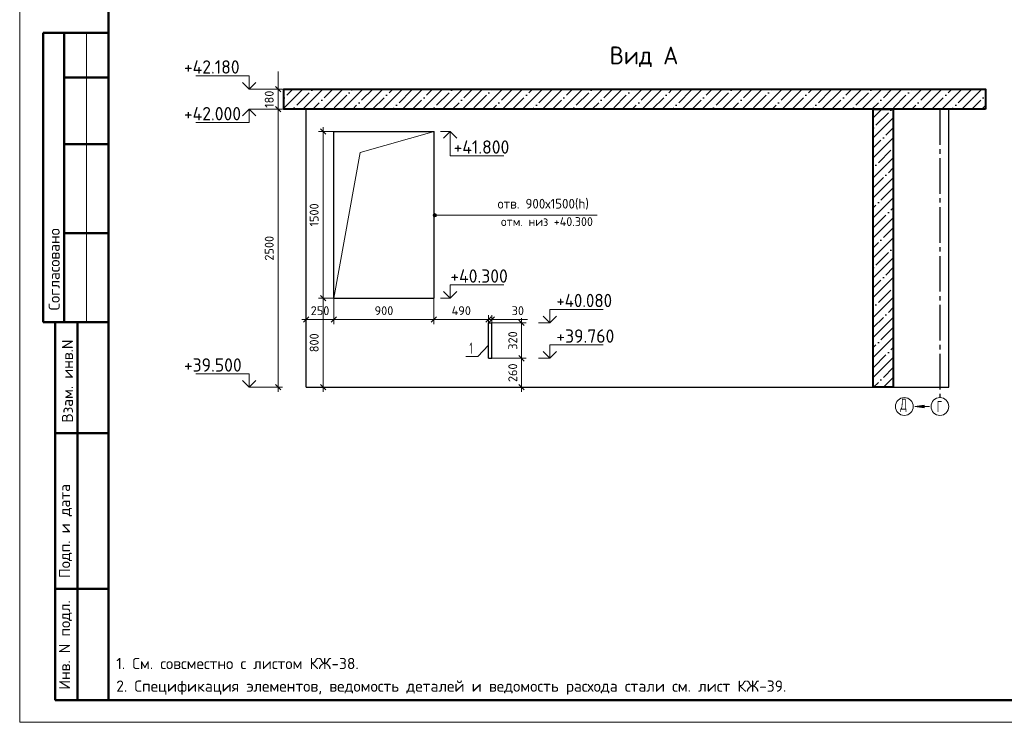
# Model space of a CAD drawing. Header units: millimetres. Extents: x -49773 to 2322955, y -3321 to 58485.
# Tile 515 of 580: x 1997755 to 2019893, y 6225 to 22022. Entities that reach past the tile are written whole.
import ezdxf

# ---------------------------------------------------------------- set-up
doc = ezdxf.new("R2010")
doc.units = ezdxf.units.MM
doc.header["$PDMODE"] = 65
doc.linetypes.add('______5', pattern=[1100, 800, -100, 100, -100])
for name, color, linetype, lineweight in [('Standard', 7, 'Continuous', 25), ('Высотная отметка (окна)', 7, 'Continuous', 13), ('Высотная отметка (отверстия)', 7, 'Continuous', 13), ('Высотная отметки_ общее', 7, 'Continuous', 13), ('Основная', 7, 'Continuous', 40), ('СПДС_РАЗМЕРЫ', 152, 'Continuous', 25), ('Стена_ общее', 7, 'Continuous', 35)]:
    doc.layers.add(name, color=color, linetype=linetype, lineweight=lineweight)
doc.layers.add('Осевая линия_ общее', color=7, linetype='______5', lineweight=13, true_color=0xa0a0a0)
doc.styles.add('ISOCPEUR', font='txt')
doc.dimstyles.new('__________2', dxfattribs={"dimtxt": 250, "dimasz": 200, "dimexe": 0, "dimexo": 0, "dimgap": 100, "dimtad": 1, "dimdec": 0, "dimrnd": 1, "dimzin": 12, "dimdsep": 46, "dimtxsty": 'ISOCPEUR', "dimblk": 'ALL_ML_STRICH', "dimblk1": 'ALL_ML_STRICH', "dimblk2": 'ALL_ML_STRICH', "dimsah": 1, "dimcen": 0, "dimclrd": 7, "dimclre": 7, "dimclrt": 7, "dimadec": 0, "dimazin": 0, "dimtfac": 1, "dimtdec": 0, "dimtmove": 1, "dimatfit": 3, "dimfxl": 0, "dimtzin": 0, "dimlwd": 0, "dimlwe": 13, "dimarcsym": 0})

# ---------------------------------------------------------------- blocks, each defined once
blk = doc.blocks.new('ALL_ML_STRICH')
at = {"color": 0, "linetype": 'ByBlock', "lineweight": -2}
for p, q in [((-1, 0), (0.5, 0)), ((-0.3, -0.3), (0.3, 0.3)), ((0, -0.5), (0, 0.5))]:
    blk.add_line(p, q, dxfattribs=at)
blk = doc.blocks.new('*D197')
at = {"layer": 'Defpoints', "color": 0}
for p in [(2004820, 15758), (2004576, 13758), (2004820, 13758)]:
    blk.add_point(p, dxfattribs=at)
at = {"layer": 'СПДС_РАЗМЕРЫ', "color": 7, "lineweight": 13}
for p, q in [((2004820, 15758), (2004576, 15758)), ((2004820, 13758), (2004576, 13758))]:
    blk.add_line(p, q, dxfattribs=at)
at = {"layer": 'СПДС_РАЗМЕРЫ', "color": 7, "lineweight": 0}
blk.add_line((2004576, 15558), (2004576, 13958), dxfattribs=at)
at = {"layer": 'СПДС_РАЗМЕРЫ', "color": 7, "lineweight": 0, "xscale": 200, "yscale": 200, "zscale": 200}
for p, rotation in [((2004576, 15758), 90), ((2004576, 13758), 270)]:
    blk.add_blockref('ALL_ML_STRICH', p, dxfattribs=dict(at, rotation=rotation))
at = {"layer": 'СПДС_РАЗМЕРЫ', "color": 7, "insert": (2004376, 14758), "char_height": 200, "attachment_point": 5, "rotation": 90, "style": 'ISOCPEUR'}
blk.add_mtext('800', dxfattribs=at)
blk = doc.blocks.new('*D200')
at = {"layer": 'Defpoints', "color": 0}
for p in [(2004575, 19508), (2004820, 19508), (2004820, 15758)]:
    blk.add_point(p, dxfattribs=at)
at = {"layer": 'СПДС_РАЗМЕРЫ', "color": 7, "lineweight": 13}
for p, q in [((2004820, 19508), (2004575, 19508)), ((2004820, 15758), (2004575, 15758))]:
    blk.add_line(p, q, dxfattribs=at)
at = {"layer": 'СПДС_РАЗМЕРЫ', "color": 7, "lineweight": 0}
blk.add_line((2004575, 15958), (2004575, 19308), dxfattribs=at)
at = {"layer": 'СПДС_РАЗМЕРЫ', "color": 7, "lineweight": 0, "xscale": 200, "yscale": 200, "zscale": 200}
for p, rotation in [((2004575, 19508), 90), ((2004575, 15758), 270)]:
    blk.add_blockref('ALL_ML_STRICH', p, dxfattribs=dict(at, rotation=rotation))
at = {"layer": 'СПДС_РАЗМЕРЫ', "color": 7, "insert": (2004375, 17633), "char_height": 200, "attachment_point": 5, "rotation": 90, "style": 'ISOCPEUR'}
blk.add_mtext('1500', dxfattribs=at)
blk = doc.blocks.new('*D201')
at = {"layer": 'Defpoints', "color": 0}
for p in [(2008370, 14408), (2008370, 13758), (2009041, 13758)]:
    blk.add_point(p, dxfattribs=at)
at = {"layer": 'СПДС_РАЗМЕРЫ', "color": 7, "lineweight": 13}
for p, q in [((2008370, 14408), (2009041, 14408)), ((2008370, 13758), (2009041, 13758))]:
    blk.add_line(p, q, dxfattribs=at)
at = {"layer": 'СПДС_РАЗМЕРЫ', "color": 7, "lineweight": 0}
blk.add_line((2009041, 14208), (2009041, 13958), dxfattribs=at)
at = {"layer": 'СПДС_РАЗМЕРЫ', "color": 7, "lineweight": 0, "xscale": 200, "yscale": 200, "zscale": 200}
for p, rotation in [((2009041, 14408), 90), ((2009041, 13758), 270)]:
    blk.add_blockref('ALL_ML_STRICH', p, dxfattribs=dict(at, rotation=rotation))
at = {"layer": 'СПДС_РАЗМЕРЫ', "color": 7, "insert": (2008841, 14083), "char_height": 200, "attachment_point": 5, "rotation": 90, "style": 'ISOCPEUR'}
blk.add_mtext('260', dxfattribs=at)
blk = doc.blocks.new('*D202')
at = {"layer": 'Defpoints', "color": 0}
for p in [(2008370, 15208), (2009041, 15208), (2008370, 14408)]:
    blk.add_point(p, dxfattribs=at)
at = {"layer": 'СПДС_РАЗМЕРЫ', "color": 7, "lineweight": 13}
for p, q in [((2008370, 15208), (2009041, 15208)), ((2008370, 14408), (2009041, 14408))]:
    blk.add_line(p, q, dxfattribs=at)
at = {"layer": 'СПДС_РАЗМЕРЫ', "color": 7, "lineweight": 0}
blk.add_line((2009041, 14608), (2009041, 15008), dxfattribs=at)
at = {"layer": 'СПДС_РАЗМЕРЫ', "color": 7, "lineweight": 0, "xscale": 200, "yscale": 200, "zscale": 200}
for p, rotation in [((2009041, 15208), 90), ((2009041, 14408), 270)]:
    blk.add_blockref('ALL_ML_STRICH', p, dxfattribs=dict(at, rotation=rotation))
at = {"layer": 'СПДС_РАЗМЕРЫ', "color": 7, "insert": (2008841, 14808), "char_height": 200, "attachment_point": 5, "rotation": 90, "style": 'ISOCPEUR'}
blk.add_mtext('320', dxfattribs=at)
blk = doc.blocks.new('*D203')
at = {"layer": 'Defpoints', "color": 0}
for p in [(2004820, 15808), (2007070, 15808), (2007070, 15279)]:
    blk.add_point(p, dxfattribs=at)
at = {"layer": 'СПДС_РАЗМЕРЫ', "color": 7, "lineweight": 13}
for p, q in [((2004820, 15808), (2004820, 15279)), ((2007070, 15808), (2007070, 15279))]:
    blk.add_line(p, q, dxfattribs=at)
at = {"layer": 'СПДС_РАЗМЕРЫ', "color": 7, "lineweight": 0}
blk.add_line((2005020, 15279), (2006870, 15279), dxfattribs=at)
at = {"layer": 'СПДС_РАЗМЕРЫ', "color": 7, "lineweight": 0, "xscale": 200, "yscale": 200, "zscale": 200, "rotation": 180}
blk.add_blockref('ALL_ML_STRICH', (2004820, 15279), dxfattribs=at)
at = {"layer": 'СПДС_РАЗМЕРЫ', "color": 7, "lineweight": 0, "xscale": 200, "yscale": 200, "zscale": 200}
blk.add_blockref('ALL_ML_STRICH', (2007070, 15279), dxfattribs=at)
at = {"layer": 'СПДС_РАЗМЕРЫ', "color": 7, "insert": (2005945, 15479), "char_height": 200, "attachment_point": 5, "style": 'ISOCPEUR'}
blk.add_mtext('900', dxfattribs=at)
blk = doc.blocks.new('*D206')
at = {"layer": 'Defpoints', "color": 0}
for p in [(2004195, 15808), (2004820, 15808), (2004195, 15279)]:
    blk.add_point(p, dxfattribs=at)
at = {"layer": 'СПДС_РАЗМЕРЫ', "color": 7, "lineweight": 13}
for p, q in [((2004195, 15808), (2004195, 15279)), ((2004820, 15808), (2004820, 15279))]:
    blk.add_line(p, q, dxfattribs=at)
at = {"layer": 'СПДС_РАЗМЕРЫ', "color": 7, "lineweight": 0}
blk.add_line((2004620, 15279), (2004395, 15279), dxfattribs=at)
at = {"layer": 'СПДС_РАЗМЕРЫ', "color": 7, "lineweight": 0, "xscale": 200, "yscale": 200, "zscale": 200, "rotation": 180}
blk.add_blockref('ALL_ML_STRICH', (2004195, 15279), dxfattribs=at)
at = {"layer": 'СПДС_РАЗМЕРЫ', "color": 7, "lineweight": 0, "xscale": 200, "yscale": 200, "zscale": 200}
blk.add_blockref('ALL_ML_STRICH', (2004820, 15279), dxfattribs=at)
at = {"layer": 'СПДС_РАЗМЕРЫ', "color": 7, "insert": (2004508, 15479), "char_height": 200, "attachment_point": 5, "style": 'ISOCPEUR'}
blk.add_mtext('250', dxfattribs=at)
blk = doc.blocks.new('*D207')
at = {"layer": 'Defpoints', "color": 0}
for p in [(2008370, 15279), (2008295, 15208), (2008370, 15208)]:
    blk.add_point(p, dxfattribs=at)
at = {"layer": 'СПДС_РАЗМЕРЫ', "color": 7, "lineweight": 0}
for p, q in [((2008095, 15279), (2007895, 15279)), ((2008295, 15279), (2008370, 15279)), ((2008370, 15279), (2009175, 15279)), ((2008570, 15279), (2008770, 15279))]:
    blk.add_line(p, q, dxfattribs=at)
at = {"layer": 'СПДС_РАЗМЕРЫ', "color": 7, "lineweight": 13}
for p, q in [((2008295, 15208), (2008295, 15279)), ((2008370, 15208), (2008370, 15279))]:
    blk.add_line(p, q, dxfattribs=at)
at = {"layer": 'СПДС_РАЗМЕРЫ', "color": 7, "lineweight": 0, "xscale": 200, "yscale": 200, "zscale": 200}
blk.add_blockref('ALL_ML_STRICH', (2008295, 15279), dxfattribs=at)
at = {"layer": 'СПДС_РАЗМЕРЫ', "color": 7, "lineweight": 0, "xscale": 200, "yscale": 200, "zscale": 200, "rotation": 180}
blk.add_blockref('ALL_ML_STRICH', (2008370, 15279), dxfattribs=at)
at = {"layer": 'СПДС_РАЗМЕРЫ', "color": 7, "insert": (2008955, 15479), "char_height": 200, "attachment_point": 5, "style": 'ISOCPEUR'}
blk.add_mtext('30', dxfattribs=at)
blk = doc.blocks.new('*D208')
at = {"layer": 'Defpoints', "color": 0}
for p in [(2007070, 15808), (2007070, 15279), (2008295, 15208)]:
    blk.add_point(p, dxfattribs=at)
at = {"layer": 'СПДС_РАЗМЕРЫ', "color": 7, "lineweight": 13}
for p, q in [((2007070, 15808), (2007070, 15279)), ((2008295, 15208), (2008295, 15279))]:
    blk.add_line(p, q, dxfattribs=at)
at = {"layer": 'СПДС_РАЗМЕРЫ', "color": 7, "lineweight": 0}
blk.add_line((2008095, 15279), (2007270, 15279), dxfattribs=at)
at = {"layer": 'СПДС_РАЗМЕРЫ', "color": 7, "lineweight": 0, "xscale": 200, "yscale": 200, "zscale": 200, "rotation": 180}
blk.add_blockref('ALL_ML_STRICH', (2007070, 15279), dxfattribs=at)
at = {"layer": 'СПДС_РАЗМЕРЫ', "color": 7, "lineweight": 0, "xscale": 200, "yscale": 200, "zscale": 200}
blk.add_blockref('ALL_ML_STRICH', (2008295, 15279), dxfattribs=at)
at = {"layer": 'СПДС_РАЗМЕРЫ', "color": 7, "insert": (2007683, 15479), "char_height": 200, "attachment_point": 5, "style": 'ISOCPEUR'}
blk.add_mtext('490', dxfattribs=at)
blk = doc.blocks.new('*D210')
at = {"layer": 'Defpoints', "color": 0}
for p in [(2003137, 20008), (2003137, 13758), (2003565, 13758)]:
    blk.add_point(p, dxfattribs=at)
at = {"layer": 'СПДС_РАЗМЕРЫ', "color": 7, "lineweight": 13}
for p, q in [((2003137, 20008), (2003565, 20008)), ((2003137, 13758), (2003565, 13758))]:
    blk.add_line(p, q, dxfattribs=at)
at = {"layer": 'СПДС_РАЗМЕРЫ', "color": 7, "lineweight": 0}
blk.add_line((2003565, 19808), (2003565, 13958), dxfattribs=at)
at = {"layer": 'СПДС_РАЗМЕРЫ', "color": 7, "lineweight": 0, "xscale": 200, "yscale": 200, "zscale": 200}
for p, rotation in [((2003565, 20008), 90), ((2003565, 13758), 270)]:
    blk.add_blockref('ALL_ML_STRICH', p, dxfattribs=dict(at, rotation=rotation))
at = {"layer": 'СПДС_РАЗМЕРЫ', "color": 7, "insert": (2003365, 16883), "char_height": 200, "attachment_point": 5, "rotation": 90, "style": 'ISOCPEUR'}
blk.add_mtext('2500', dxfattribs=at)
blk = doc.blocks.new('*D211')
at = {"layer": 'Defpoints', "color": 0}
for p in [(2003137, 20458), (2003137, 20008), (2003565, 20008)]:
    blk.add_point(p, dxfattribs=at)
at = {"layer": 'СПДС_РАЗМЕРЫ', "color": 7, "lineweight": 0}
for p, q in [((2003565, 20658), (2003565, 20858)), ((2003565, 20458), (2003565, 20008)), ((2003565, 19808), (2003565, 19608))]:
    blk.add_line(p, q, dxfattribs=at)
at = {"layer": 'СПДС_РАЗМЕРЫ', "color": 7, "lineweight": 13}
for p, q in [((2003137, 20458), (2003565, 20458)), ((2003137, 20008), (2003565, 20008))]:
    blk.add_line(p, q, dxfattribs=at)
at = {"layer": 'СПДС_РАЗМЕРЫ', "color": 7, "lineweight": 0, "xscale": 200, "yscale": 200, "zscale": 200}
for p, rotation in [((2003565, 20458), 270), ((2003565, 20008), 90)]:
    blk.add_blockref('ALL_ML_STRICH', p, dxfattribs=dict(at, rotation=rotation))
at = {"layer": 'СПДС_РАЗМЕРЫ', "color": 7, "insert": (2003365, 20233), "char_height": 200, "attachment_point": 5, "rotation": 90, "style": 'ISOCPEUR'}
blk.add_mtext('180', dxfattribs=at)

msp = doc.modelspace()

# ---------------------------------------------------------------- hatches: boundary and pattern name
h = msp.add_hatch()
h.set_pattern_fill('ANSI35', color=254, scale=50)
h.set_pattern_definition([(45, (704821.43, 83015.32), (-224.5064, 224.5064), []), (45, (705045.94, 83015.32), (-224.5064, 224.5064), [396.875, -79.375, 0, -79.375])])
h.paths.add_polyline_path([(2003695.4, 20008.4), (2003695.4, 20458.4), (2019470.4, 20458.4), (2019470.4, 20008.4), (2017395.4, 20008.4), (2016945.4, 20008.4)])
edge = h.paths.add_edge_path()
edge.add_line((2017395.4, 13758.4), (2016945.4, 13758.4))
edge.add_line((2016945.4, 13758.4), (2016945.4, 20008.4))
edge.add_line((2017395.4, 20008.4), (2016945.4, 20008.4))
edge.add_line((2017395.4, 20008.4), (2017395.4, 13758.4))
at = {"layer": 'Высотная отметка (окна)', "linetype": 'Continuous', "lineweight": 13, "transparency": 33554687}
for points in [[(2007056.9, 17606.4), (2007056.9, 17643.9), (2007051.6, 17625.1)], [(2007056.9, 17643.9), (2007070.4, 17592.9), (2007070.4, 17657.4)], [(2007056.9, 17643.9), (2007056.9, 17606.4), (2007070.4, 17592.9)], [(2007070.4, 17657.4), (2007089.1, 17587.6), (2007089.1, 17662.6)], [(2007070.4, 17657.4), (2007070.4, 17592.9), (2007089.1, 17587.6)], [(2007089.1, 17662.6), (2007089.1, 17587.6), (2007107.9, 17592.9)], [(2007089.1, 17662.6), (2007107.9, 17592.9), (2007107.9, 17657.4)], [(2007107.9, 17657.4), (2007107.9, 17592.9), (2007121.4, 17606.4)], [(2007107.9, 17657.4), (2007121.4, 17606.4), (2007121.4, 17643.9)], [(2007121.4, 17643.9), (2007121.4, 17606.4), (2007126.6, 17625.1)]]:
    msp.add_hatch(color=7, dxfattribs=at).paths.add_polyline_path(points)
at = {"layer": 'Осевая линия_ общее', "linetype": 'Continuous', "lineweight": 13, "transparency": 33554687}
msp.add_hatch(color=7, dxfattribs=at).paths.add_polyline_path([(2018088.7, 13355.1), (2017878.7, 13325.1), (2018088.7, 13295.1)])

# ---------------------------------------------------------------- linework, layer by layer
for p, q in [((2004195.4, 13758.4), (2004195.4, 20008.4)), ((2018645.4, 13758.4), (2018645.4, 20008.4)), ((2004820.4, 15758.4), (2004820.4, 19508.4)), ((2004820.4, 19508.4), (2007070.4, 19508.4)), ((2007070.4, 15758.4), (2007070.4, 19508.4)), ((2004820.4, 15758.4), (2007070.4, 15758.4)), ((2008295.4, 15208.4), (2008370.4, 15208.4)), ((2008295.4, 14408.4), (2008295.4, 15208.4)), ((2008370.4, 14408.4), (2008370.4, 15208.4)), ((2008295.4, 14408.4), (2008370.4, 14408.4))]:
    msp.add_line(p, q)
at = {"layer": 'Standard', "color": 7, "linetype": 'Continuous', "lineweight": 50, "transparency": 33554687}
for p, q in [((1999754.9, 21724.7), (1998281.8, 21724.7)), ((1998281.8, 21724.7), (1998281.8, 15224.7)), ((1998281.8, 21724.7), (1998281.8, 15224.7)), ((1998754.9, 21724.7), (1998754.9, 15224.7)), ((1999754.9, 20724.7), (1998754.9, 20724.7)), ((1999754.9, 19224.7), (1998754.9, 19224.7)), ((1999754.9, 17224.7), (1998754.9, 17224.7)), ((1998281.8, 15224.7), (1999754.9, 15224.7)), ((1998554.9, 6724.7), (1998554.9, 15224.7)), ((1998554.9, 6724.7), (1998554.9, 15224.7)), ((1999054.9, 6724.7), (1999054.9, 15224.7)), ((1998554.9, 12724.7), (1999754.9, 12724.7)), ((1998554.9, 9224.7), (1999754.9, 9224.7)), ((1999754.9, 6724.7), (1998554.9, 6724.7))]:
    msp.add_line(p, q, dxfattribs=at)
at = {"layer": 'Standard', "color": 7, "linetype": 'Continuous', "lineweight": 13, "transparency": 33554687}
msp.add_line((1999254.9, 21724.7), (1999254.9, 15224.7), dxfattribs=at)
msp.add_lwpolyline([(1997754.9, 6224.7), (2039754.9, 6224.7), (2039754.9, 35924.7), (1997754.9, 35924.7), (1997754.9, 6224.7)], close=True, dxfattribs=at)
at = {"layer": 'Standard', "color": 7, "linetype": 'Continuous', "lineweight": 50, "transparency": 33554687}
msp.add_lwpolyline([(1999754.9, 35424.7), (2039254.9, 35424.7), (2039254.9, 6724.7), (1999754.9, 6724.7), (1999754.9, 35424.7)], close=True, dxfattribs=at)
at = {"layer": 'Высотная отметка (окна)', "color": 7, "linetype": 'Continuous', "lineweight": 13, "transparency": 33554687}
for p, q in [((2007051.6, 17625.1), (2007051.6, 17625.1)), ((2007089.1, 17662.6), (2007089.1, 17662.6)), ((2007089.1, 17625.1), (2010735.8, 17625.1)), ((2007089.1, 17587.6), (2007089.1, 17587.6)), ((2007126.6, 17625.1), (2007126.6, 17625.1))]:
    msp.add_line(p, q, dxfattribs=at)
msp.add_circle((2007089.1, 17625.1), 37.5, dxfattribs=at)
at = {"layer": 'Высотная отметка (отверстия)', "color": 7, "linetype": 'Continuous', "lineweight": 13, "transparency": 33554687}
msp.add_lwpolyline([(2008295.4, 14702), (2008054.9, 14451.9), (2007784.9, 14451.9)], dxfattribs=at)
at = {"layer": 'Высотная отметки_ общее', "color": 7, "linetype": 'Continuous', "lineweight": 13, "transparency": 33554687}
for p, q in [((2002916.5, 20758.4), (2001716.5, 20758.4)), ((2002916.5, 20458.4), (2002766.6, 20608.4)), ((2002916.5, 20458.4), (2002916.5, 20758.4)), ((2002916.5, 20458.4), (2003066.6, 20608.4)), ((2002916.5, 20458.4), (2002916.5, 20458.4)), ((2002916.5, 20458.4), (2002916.5, 20458.4)), ((2002916.5, 20458.4), (2003137, 20458.4)), ((2002916.5, 20458.4), (2002916.5, 20458.4)), ((2002916.5, 20458.4), (2002916.5, 20458.4)), ((2002916.5, 20008.4), (2002766.6, 19858.4)), ((2002916.5, 20008.4), (2003066.6, 19858.4)), ((2002916.5, 20008.4), (2002916.5, 19708.4)), ((2002916.5, 20008.4), (2002916.5, 20008.4)), ((2002916.5, 20008.4), (2002916.5, 20008.4)), ((2002916.5, 20008.4), (2003137, 20008.4)), ((2002916.5, 20008.4), (2002916.5, 20008.4)), ((2002916.5, 20008.4), (2002916.5, 20008.4)), ((2002916.5, 19708.4), (2001716.5, 19708.4)), ((2007437.3, 19508.4), (2007216.9, 19508.4)), ((2007437.3, 19508.4), (2007287.3, 19358.4)), ((2007437.3, 19508.4), (2007587.3, 19358.4)), ((2007437.3, 19508.4), (2007437.3, 18963.4)), ((2007437.3, 19508.4), (2007437.3, 19508.4)), ((2007437.3, 19508.4), (2007437.3, 19508.4)), ((2007437.3, 19508.4), (2007437.3, 19508.4)), ((2007437.3, 19508.4), (2007437.3, 19508.4)), ((2007437.3, 18963.4), (2008637.3, 18963.4)), ((2007437.3, 15758.4), (2007437.3, 16058.4)), ((2007437.3, 16058.4), (2008637.3, 16058.4)), ((2007437.3, 15758.4), (2007216.9, 15758.4)), ((2007437.3, 15758.4), (2007287.3, 15908.4)), ((2007437.3, 15758.4), (2007587.3, 15908.4)), ((2007437.3, 15758.4), (2007437.3, 15758.4)), ((2007437.3, 15758.4), (2007437.3, 15758.4)), ((2007437.3, 15758.4), (2007437.3, 15758.4)), ((2007437.3, 15758.4), (2007437.3, 15758.4)), ((2009671.1, 15208.4), (2009671.1, 15508.4)), ((2009671.1, 15508.4), (2010871.1, 15508.4)), ((2009671.1, 15208.4), (2009521.1, 15358.4)), ((2009671.1, 15208.4), (2009821.1, 15358.4)), ((2009671.1, 15208.4), (2009421.7, 15208.4)), ((2009671.1, 15208.4), (2009671.1, 15208.4)), ((2009671.1, 15208.4), (2009671.1, 15208.4)), ((2009671.1, 15208.4), (2009671.1, 15208.4)), ((2009671.1, 15208.4), (2009671.1, 15208.4)), ((2009671.1, 14408.4), (2009671.1, 14708.4)), ((2009671.1, 14708.4), (2010871.1, 14708.4)), ((2009671.1, 14408.4), (2009421.7, 14408.4)), ((2009671.1, 14408.4), (2009521.1, 14558.4)), ((2009671.1, 14408.4), (2009821.1, 14558.4)), ((2009671.1, 14408.4), (2009671.1, 14408.4)), ((2009671.1, 14408.4), (2009671.1, 14408.4)), ((2009671.1, 14408.4), (2009671.1, 14408.4)), ((2009671.1, 14408.4), (2009671.1, 14408.4)), ((2002916.5, 14058.4), (2001716.5, 14058.4)), ((2002916.5, 13758.4), (2002916.5, 14058.4)), ((2002916.5, 13758.4), (2002766.6, 13908.4)), ((2002916.5, 13758.4), (2003066.6, 13908.4)), ((2002916.5, 13758.4), (2002916.5, 13758.4)), ((2002916.5, 13758.4), (2002916.5, 13758.4)), ((2002916.5, 13758.4), (2003137, 13758.4)), ((2002916.5, 13758.4), (2002916.5, 13758.4)), ((2002916.5, 13758.4), (2002916.5, 13758.4))]:
    msp.add_line(p, q, dxfattribs=at)
at = {"layer": 'Осевая линия_ общее', "color": 253, "linetype": '______5', "lineweight": -3, "true_color": 0xa0a0a0, "transparency": 33554687}
msp.add_line((2018445.4, 20008.4), (2018445.4, 13525.1), dxfattribs=at)
at = {"layer": 'Осевая линия_ общее', "color": 7, "linetype": 'Continuous', "lineweight": 13, "transparency": 33554687}
for p, q in [((2018088.7, 13355.1), (2017878.7, 13325.1)), ((2018212, 13325.1), (2017878.7, 13325.1)), ((2017878.7, 13325.1), (2017878.7, 13325.1)), ((2017878.7, 13325.1), (2017878.7, 13325.1)), ((2017878.7, 13325.1), (2017878.7, 13325.1)), ((2017878.7, 13325.1), (2018088.7, 13295.1)), ((2018088.7, 13295.1), (2018088.7, 13355.1)), ((2018088.7, 13325.1), (2018103.7, 13325.1))]:
    msp.add_line(p, q, dxfattribs=at)
msp.add_lwpolyline([(2004820.4, 15758.4), (2005409.6, 19032.4), (2007070.4, 19508.4)], dxfattribs=at)
for centre in [(2017645.4, 13325.1), (2018445.4, 13325.1)]:
    msp.add_circle(centre, 200, dxfattribs=at)
at = {"layer": 'Основная'}
for points in [[(2019470.4, 20008.4), (2003695.4, 20008.4), (2003695.4, 20458.4), (2019470.4, 20458.4)], [(2016945.4, 20008.4), (2017395.4, 20008.4), (2017395.4, 13758.4), (2016945.4, 13758.4)]]:
    msp.add_lwpolyline(points, close=True, dxfattribs=at)
at = {"layer": 'Стена_ общее', "color": 7, "linetype": 'Continuous', "lineweight": 25, "transparency": 33554687}
for p, q in [((2004195.4, 20008.4), (2018645.4, 20008.4)), ((2004195.4, 13758.4), (2018645.4, 13758.4))]:
    msp.add_line(p, q, dxfattribs=at)

# ---------------------------------------------------------------- texts
at = {"layer": 'Standard', "color": 7, "linetype": 'Continuous', "lineweight": 35, "transparency": 33554687, "insert": (2011019.2, 20955.3), "char_height": 400, "width": 1669.081, "attachment_point": 7, "style": 'ISOCPEUR'}
msp.add_mtext('\\W0.95;Вид А', dxfattribs=at)
at = {"layer": 'Standard', "color": 7, "linetype": 'Continuous', "lineweight": 50, "transparency": 33554687, "char_height": 250, "attachment_point": 7, "rotation": 90, "style": 'ISOCPEUR'}
for s, insert, width in [('\\A1;{\\fISOCPEUR|i0|b0;\\H250.000000;\\W1.000000;\\C7;Согласовано}\\P', (1998654.9, 15486.1), 2071.875), ('\\A1;{\\fISOCPEUR|i0|b0;\\H250.000000;\\W1.000000;\\C7;Взам. инв.N}\\P', (1998952.9, 12960.6), 1909.099), ('\\A1;{\\fISOCPEUR|i0|b0;\\H250.000000;\\W1.000000;\\C7;Подп. и дата}\\P', (1998929.3, 9466.8), 2197.059), ('\\A1;{\\fISOCPEUR|i0|b0;\\H250.000000;\\W1.000000;\\C7;Инв. N подл.}\\P', (1998929.3, 6958.7), 2021.795)]:
    msp.add_mtext(s, dxfattribs=dict(at, insert=insert, width=width))
at = {"layer": 'Standard', "color": 7, "linetype": 'Continuous', "lineweight": 25, "transparency": 33554687, "char_height": 250, "attachment_point": 7, "style": 'ISOCPEUR'}
for s, insert, width in [('\\W0.65;Д', (2017555.4, 13200.1), 261.763), ('\\W0.62;Г', (2018375.4, 13200.1), 217.601)]:
    msp.add_mtext(s, dxfattribs=dict(at, insert=insert, width=width))
at = {"layer": 'Standard', "color": 7, "linetype": 'Continuous', "lineweight": 25, "transparency": 33554687, "insert": (1999926.5, 7673.2), "char_height": 252.9768, "width": 15233.633, "attachment_point": 1, "line_spacing_factor": 1.204819}
msp.add_mtext('\\A1;{\\fISOCPEUR|i0|b0;\\H252.976847;\\W1.000000;\\C7;1. См. совсместно с листом КЖ-38.}\\P{\\fISOCPEUR|i0|b0;\\H252.976847;\\W1.000000;\\C7;2. Спецификация элементов, ведомость деталей и ведомость расхода стали см. лист КЖ-39.}\\P', dxfattribs=at)
at = {"layer": 'Высотная отметка (окна)', "color": 7, "linetype": 'Continuous', "lineweight": 25, "transparency": 33554687, "insert": (2008500.3, 17752.8), "char_height": 220, "width": 2326.361, "attachment_point": 7, "style": 'ISOCPEUR'}
msp.add_mtext('{\\W0.9600;отв. 900х1500(h)}', dxfattribs=at)
at = {"layer": 'Высотная отметка (окна)', "color": 7, "linetype": 'Continuous', "lineweight": 18, "transparency": 33554687, "insert": (2008577.1, 17382.2), "char_height": 200, "width": 2206.796, "attachment_point": 7, "style": 'ISOCPEUR'}
msp.add_mtext('{\\W0.9800;отм. низ +40.300}', dxfattribs=at)
at = {"layer": 'Высотная отметка (отверстия)', "color": 7, "linetype": 'Continuous', "lineweight": 25, "transparency": 33554687, "insert": (2007867.4, 14511.9), "char_height": 250, "width": 194.435, "attachment_point": 7, "style": 'ISOCPEUR'}
msp.add_mtext('\\W0.56;1', dxfattribs=at)
at = {"layer": 'Высотная отметки_ общее', "color": 7, "linetype": 'Continuous', "lineweight": 25, "transparency": 33554687, "char_height": 300, "attachment_point": 7, "style": 'ISOCPEUR'}
for s, insert, width in [('{\\W0.9600;+42.180}', (2001446.6, 20808.4), 1492.381), ('{\\W0.9600;+42.000}', (2001446.6, 19758.4), 1492.381), ('{\\W0.9600;+41.800}', (2007510.1, 19008.6), 1492.381), ('{\\W0.9600;+40.300}', (2007437.7, 16108.4), 1492.381), ('{\\W0.9200;+40.080}', (2009821.1, 15558.4), 1456.511), ('{\\W0.9600;+39.760}', (2009821.1, 14758.4), 1492.381), ('{\\W0.9600;+39.500}', (2001446.6, 14108.4), 1492.381)]:
    msp.add_mtext(s, dxfattribs=dict(at, insert=insert, width=width))

# ---------------------------------------------------------------- dimensions: what is measured, and where the dimension line sits
at = {"layer": 'СПДС_РАЗМЕРЫ'}
for base, p1, p2, picture, middle in [((2003565.3, 20008.4), (2003137, 20458.4), (2003137, 20008.4), '*D211', (2003565.3, 20233.4)), ((2009041.3, 13758.4), (2008370.4, 14408.4), (2008370.4, 13758.4), '*D201', (2009041.3, 14083.4))]:
    dim = msp.add_linear_dim(base=base, p1=p1, p2=p2, angle=270, dimstyle='__________2', override={"dimtxt": 200, "dimlfac": 0.4}, dxfattribs=at)
    dim.commit()
    dim.dimension.update_dxf_attribs({"geometry": picture, "text_midpoint": middle, "dimtype": 160})
for base, p1, p2, angle, picture, middle in [((2003565.3, 13758.4), (2003137, 20008.4), (2003137, 13758.4), 270, '*D210', (2003365.3, 16883.4)), ((2004574.9, 19508.4), (2004820.4, 15758.4), (2004820.4, 19508.4), 90, '*D200', (2004374.9, 17633.4)), ((2004195.4, 15279.3), (2004820.4, 15808.4), (2004195.4, 15808.4), 180, '*D206', (2004507.9, 15479.3)), ((2004575.7, 13758.4), (2004820.4, 15758.4), (2004820.4, 13758.4), 270, '*D197', (2004375.7, 14758.4)), ((2007070.4, 15279.3), (2008295.4, 15208.4), (2007070.4, 15808.4), 180, '*D208', (2007682.9, 15479.3)), ((2009041.3, 15208.4), (2008370.4, 14408.4), (2008370.4, 15208.4), 90, '*D202', (2008841.3, 14808.4))]:
    dim = msp.add_linear_dim(base=base, p1=p1, p2=p2, angle=angle, dimstyle='__________2', override={"dimtxt": 200, "dimlfac": 0.4}, dxfattribs=at)
    dim.commit()
    dim.dimension.update_dxf_attribs({"geometry": picture, "text_midpoint": middle})
dim = msp.add_linear_dim(base=(2007070.4, 15279.3), p1=(2004820.4, 15808.4), p2=(2007070.4, 15808.4), dimstyle='__________2', override={"dimtxt": 200, "dimlfac": 0.4}, dxfattribs=at)
dim.commit()
dim.dimension.update_dxf_attribs({"geometry": '*D203', "text_midpoint": (2005945.4, 15479.3)})
dim = msp.add_linear_dim(base=(2008370.4, 15279.3), p1=(2008295.4, 15208.4), p2=(2008370.4, 15208.4), dimstyle='__________2', override={"dimtxt": 200, "dimlfac": 0.4}, dxfattribs=at)
dim.commit()
dim.dimension.update_dxf_attribs({"geometry": '*D207', "text_midpoint": (2008954.6, 15443.7), "dimtype": 160})

doc.saveas('drawing.dxf')
